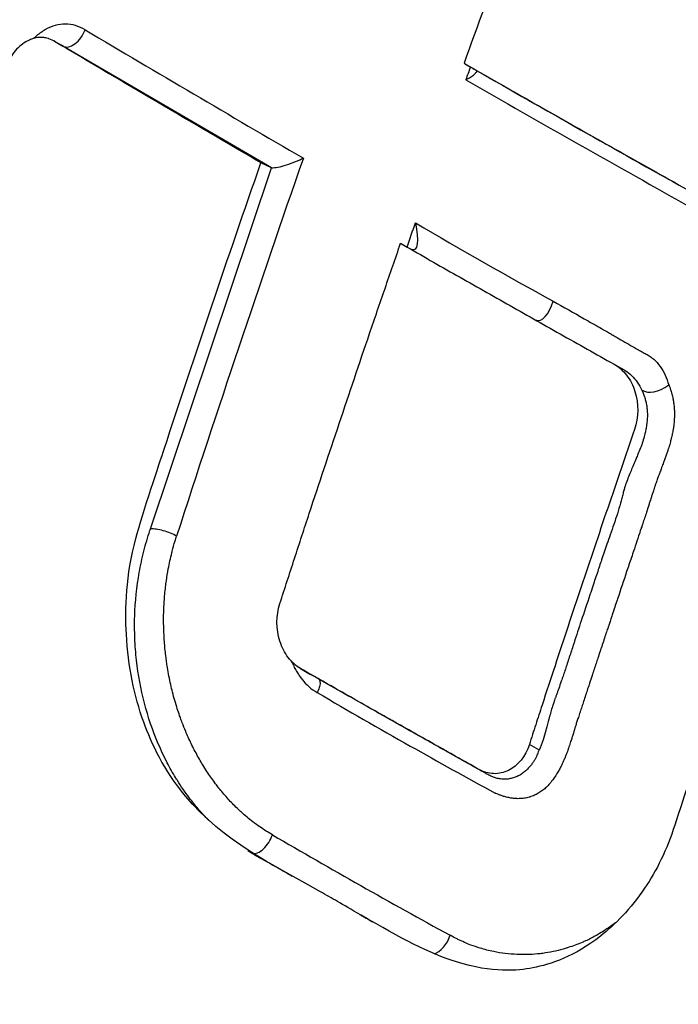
# Model space of a CAD drawing. Header units: millimetres. Extents: x 0 to 4378, y 0 to 2397.
# Tile 614 of 656: x 2589 to 2596, y 1446 to 1457. Entities that reach past the tile are written whole.
import ezdxf

# ---------------------------------------------------------------- set-up
doc = ezdxf.new("R2010")
doc.units = ezdxf.units.MM
doc.header["$LTSCALE"] = 0.2
doc.layers.add('01_Object Line', color=4, linetype='Continuous')

# ---------------------------------------------------------------- blocks, each defined once
blk = doc.blocks.new('Blk$A18R2-0W24D')
for p, q in [((-148.429, 597.149), (-148.352, 597.105)), ((-146.185, 595.841), (-148.352, 597.105)), ((-146.185, 595.841), (-146.293, 595.892)), ((-147.44, 592.089), (-146.185, 595.841)), ((-142.622, 593.798), (-142.522, 593.74)), ((-145.883, 590.637), (-145.779, 590.577)), ((-143.407, 589.791), (-143.506, 589.848)), ((-145.968, 588.478), (-145.968, 588.478))]:
    blk.add_line(p, q)
for centre, major_axis, ratio, start_param, end_param in [((-67.9, 595.032), (-60.84, -105.389), 0.57726, 4.995954, 5.01701), ((-148.251, 597.278), (-0.102, -0.172), 0.604138, 0.007782, 1.898531), ((-72.242, 594.596), (-109.451, 38.644), 0.250696, 0.896827, 0.924974), ((-68.033, 595.117), (-60.649, -105.062), 0.577234, 5.018037, 5.019249), ((-72.25, 596.32), (108.691, -38.342), 0.251086, 4.082503, 4.108675), ((-72.328, 596.05), (108.564, -38.365), 0.250389, 4.08098, 4.109393), ((-69.145, 595.778), (60.687, 105.105), 0.57739, 1.891113, 1.92658), ((-103.059, 644.76), (-56.25, -35.393), 0.789913, 0.385061, 0.415084), ((-141.975, 594.258), (0.352, 0.733), 0.434686, 3.108264, 3.801405), ((-64.392, 592.624), (-60.394, -104.605), 0.57735, 5.037739, 5.066917), ((-147.299, 592.007), (0.19, -0.061), 0.284395, 0.917861, 2.495332), ((-139.016, 605.127), (6.654, 14.76), 0.170046, 3.051271, 3.125392), ((-87.896, 646.757), (-81.936, -27.97), 0.742877, 0.569305, 0.584839), ((-87.896, 646.757), (-81.936, -27.97), 0.742877, 0.584839, 0.598869), ((-146.303, 588.899), (-0.099, -0.174), 0.567046, 0.153528, 1.943532), ((-82.892, 645.643), (-90.176, -23.199), 0.717506, 0.626619, 0.654082), ((-144.453, 587.853), (0.098, 0.174), 0.550044, 3.631269, 5.080474)]:
    blk.add_ellipse(centre, major_axis=major_axis, ratio=ratio, start_param=start_param, end_param=end_param)
for points, knots in [([(-137.256, 617.135), (-137.287, 617.152), (-137.314, 617.167), (-137.371, 617.2), (-137.4, 617.216), (-137.487, 617.264), (-137.545, 617.296), (-137.719, 617.392), (-137.835, 617.454), (-138.185, 617.639), (-138.418, 617.758), (-139.116, 618.099), (-139.583, 618.31), (-140.364, 618.636), (-140.678, 618.76), (-142.243, 619.341), (-143.505, 619.701), (-145.125, 620.042), (-145.485, 620.11), (-146.814, 620.329), (-147.778, 620.428), (-150.015, 620.519), (-151.284, 620.465), (-152.694, 620.286), (-152.854, 620.264), (-154.712, 619.988), (-156.375, 619.531), (-159.781, 618.147), (-161.508, 617.169), (-164.736, 614.759), (-166.245, 613.323), (-168.264, 610.88), (-168.884, 610.042), (-171.839, 605.583), (-173.624, 601.288), (-175.397, 593.307), (-175.77, 589.841), (-175.8, 582.766), (-175.457, 579.165), (-174.755, 575.625)], [-8.649689, -8.649689, -8.649689, -8.649689, -8.637409, -8.637409, -8.624985, -8.624985, -8.600078, -8.600078, -8.550156, -8.550156, -8.450665, -8.450665, -8.252393, -8.252393, -8.119323, -8.119323, -7.592166, -7.592166, -7.442693, -7.442693, -7.047186, -7.047186, -6.520095, -6.520095, -6.453502, -6.453502, -5.733954, -5.733954, -4.923941, -4.923941, -4.117004, -4.117004, -3.731257, -3.731257, -2.166854, -2.166854, -1.083067, -1.083067, -0.000001, -0.000001, -0.000001, -0.000001]), ([(-137.775, 614.284), (-137.798, 614.297), (-137.816, 614.308), (-137.856, 614.331), (-137.876, 614.342), (-137.937, 614.376), (-137.978, 614.399), (-138.1, 614.467), (-138.182, 614.512), (-138.431, 614.647), (-138.598, 614.735), (-139.128, 615.005), (-139.49, 615.178), (-141.692, 616.16), (-143.604, 616.737), (-147.248, 617.395), (-149.014, 617.51), (-153.836, 617.263), (-156.833, 616.463), (-162.61, 613.45), (-165.564, 611.038), (-170.474, 604.29), (-172.308, 600.316), (-174.227, 592.918), (-174.686, 589.759), (-174.967, 583.238), (-174.78, 579.91), (-174.271, 576.578)], [-8.642266, -8.642266, -8.642266, -8.642266, -8.632346, -8.632346, -8.622197, -8.622197, -8.601866, -8.601866, -8.560989, -8.560989, -8.477588, -8.477588, -8.298471, -8.298471, -7.409545, -7.409545, -6.575204, -6.575204, -5.096739, -5.096739, -3.506638, -3.506638, -2.014963, -2.014963, -1.012761, -1.012761, -0.000001, -0.000001, -0.000001, -0.000001]), ([(-148.12, 597.274), (-148.152, 597.293), (-148.185, 597.308), (-148.254, 597.328), (-148.289, 597.333), (-148.359, 597.333), (-148.395, 597.328), (-148.464, 597.31), (-148.498, 597.295), (-148.546, 597.268), (-148.562, 597.257), (-148.593, 597.235), (-148.609, 597.224), (-148.634, 597.203), (-148.644, 597.194), (-148.654, 597.185)], [0, 0, 0, 0, 0.125, 0.125, 0.25, 0.25, 0.375, 0.375, 0.5, 0.5, 0.5625, 0.5625, 0.625, 0.625, 0.66735, 0.66735, 0.66735, 0.66735]), ([(-148.429, 597.149), (-148.45, 597.163), (-148.472, 597.173), (-148.495, 597.181), (-148.498, 597.182), (-148.502, 597.183), (-148.505, 597.185), (-148.52, 597.189), (-148.535, 597.192), (-148.55, 597.194), (-148.561, 597.195), (-148.573, 597.196), (-148.585, 597.195), (-148.605, 597.195), (-148.625, 597.192), (-148.643, 597.188), (-148.659, 597.184), (-148.674, 597.178), (-148.688, 597.172), (-148.701, 597.167), (-148.713, 597.161), (-148.724, 597.155), (-148.728, 597.153), (-148.732, 597.151), (-148.735, 597.149), (-148.782, 597.121), (-148.823, 597.086), (-148.859, 597.04), (-148.892, 596.996), (-148.918, 596.945), (-148.936, 596.888)], [-0.06988791, -0.06988791, -0.06988791, -0.06988791, -0.06329468, -0.06329468, -0.06329468, -0.06229698, -0.06229698, -0.06229698, -0.05812881, -0.05812881, -0.05812881, -0.05480713, -0.05480713, -0.05480713, -0.04932066, -0.04932066, -0.04932066, -0.04439587, -0.04439587, -0.04439587, -0.03995243, -0.03995243, -0.03995243, -0.03840395, -0.03840395, -0.03840395, -0.01857631, -0.01857631, -0.01857631, 0, 0, 0, 0]), ([(-146.293, 595.892), (-146.653, 596.102), (-147.011, 596.312), (-147.723, 596.731), (-148.077, 596.94), (-148.429, 597.149)], [0, 0, 0, 0, 0.1540444, 0.1540444, 0.3080886, 0.3080886, 0.3080886, 0.3080886]), ([(-144.184, 596.927), (-144.149, 596.907), (-144.115, 596.887), (-144.069, 596.86), (-144.06, 596.855), (-144.054, 596.852)], [-1, -1, -1, -1, -0.2405559, -0.2405559, 0, 0, 0, 0]), ([(-144.165, 596.754), (-144.162, 596.756), (-144.158, 596.758), (-144.136, 596.769), (-144.12, 596.779), (-144.092, 596.799), (-144.08, 596.809), (-144.063, 596.826), (-144.056, 596.833), (-144.051, 596.841), (-144.05, 596.844), (-144.05, 596.848), (-144.051, 596.85), (-144.054, 596.852)], [-0.00147192, -0.00147192, -0.00147192, -0.00147192, 0, 0, 0.00780364, 0.00780364, 0.01558402, 0.01558402, 0.02288485, 0.02288485, 0.0265947, 0.0265947, 0.0301594, 0.0301594, 0.0301594, 0.0301594]), ([(-141.995, 589.011), (-142.077, 588.753), (-142.185, 588.538), (-142.454, 588.139), (-142.619, 587.974), (-143.034, 587.646), (-143.282, 587.564), (-143.627, 587.497), (-143.886, 587.472), (-144.556, 587.68), (-144.828, 587.829), (-145.468, 588.198), (-145.546, 588.245), (-146.174, 588.601), (-146.68, 588.836), (-147.305, 589.584), (-147.428, 589.853), (-147.61, 590.355), (-147.673, 590.656), (-147.706, 591.26), (-147.695, 591.604), (-147.526, 592.244), (-147.34, 592.79), (-146.975, 593.909), (-146.64, 594.901), (-146.293, 595.892)], [-1.054406, -1.054406, -1.054406, -1.054406, -1.0096, -1.0096, -0.956824, -0.956824, -0.861721, -0.861721, -0.782798, -0.782798, -0.720908, -0.720908, -0.689626, -0.689626, -0.574694, -0.574694, -0.508816, -0.508816, -0.42966, -0.42966, -0.367419, -0.367419, -0.326249, -0.326249, -0.000001, -0.000001, -0.000001, -0.000001]), ([(-146.185, 595.841), (-146.166, 595.841), (-146.144, 595.842), (-146.087, 595.853), (-146.06, 595.862), (-145.965, 595.892), (-145.9, 595.918), (-145.853, 595.942)], [0, 0, 0, 0, 0.224327, 0.224327, 0.48026, 0.48026, 1, 1, 1, 1]), ([(-143.506, 589.848), (-143.546, 589.724), (-143.624, 589.628), (-143.771, 589.555), (-143.824, 589.543), (-143.93, 589.547), (-143.982, 589.562), (-144.109, 589.633), (-144.187, 589.677), (-144.342, 589.764), (-144.419, 589.808), (-144.652, 589.939), (-144.806, 590.026), (-145.115, 590.2), (-145.268, 590.287), (-145.575, 590.462), (-145.729, 590.549), (-145.93, 590.664), (-145.973, 590.703), (-146.047, 590.801), (-146.076, 590.858), (-146.137, 591.049), (-146.137, 591.189), (-146.071, 591.391), (-146.046, 591.469), (-145.996, 591.625), (-145.97, 591.703), (-145.894, 591.937), (-145.843, 592.093), (-145.689, 592.56), (-145.585, 592.872), (-145.376, 593.496), (-145.271, 593.808), (-145.112, 594.276), (-145.058, 594.432), (-144.951, 594.744), (-144.897, 594.9), (-144.843, 595.056)], [0, 0, 0, 0, 0.049586, 0.049586, 0.074046, 0.074046, 0.09857, 0.09857, 0.137167, 0.137167, 0.175764, 0.175764, 0.252958, 0.252958, 0.330152, 0.330152, 0.407345, 0.407345, 0.43188, 0.43188, 0.45635, 0.45635, 0.505944, 0.505944, 0.536823, 0.536823, 0.567702, 0.567702, 0.629461, 0.629461, 0.752975, 0.752975, 0.876487, 0.876487, 0.938244, 0.938244, 1, 1, 1, 1]), ([(-144.843, 595.056), (-144.661, 594.951), (-144.477, 594.846), (-144.11, 594.637), (-143.926, 594.533), (-143.556, 594.323), (-143.371, 594.219), (-143.092, 594.062), (-142.999, 594.009), (-142.813, 593.905), (-142.72, 593.852), (-142.577, 593.773), (-142.533, 593.734), (-142.458, 593.636), (-142.429, 593.578), (-142.369, 593.388), (-142.37, 593.248), (-142.507, 592.85), (-142.6, 592.577), (-142.785, 592.031), (-142.877, 591.758), (-143.059, 591.213), (-143.15, 590.94), (-143.284, 590.53), (-143.329, 590.394), (-143.396, 590.189), (-143.418, 590.121), (-143.462, 589.985), (-143.484, 589.917), (-143.506, 589.848)], [0, 0, 0, 0, 0.102758, 0.102758, 0.205514, 0.205514, 0.30827, 0.30827, 0.359648, 0.359648, 0.411026, 0.411026, 0.438236, 0.438236, 0.465377, 0.465377, 0.5204, 0.5204, 0.640302, 0.640302, 0.760202, 0.760202, 0.880101, 0.880101, 0.94005, 0.94005, 0.970025, 0.970025, 1, 1, 1, 1]), ([(-143.257, 594.455), (-143.151, 594.394), (-143.044, 594.333), (-142.883, 594.242), (-142.829, 594.211), (-142.748, 594.166), (-142.722, 594.15), (-142.681, 594.127), (-142.668, 594.12), (-142.641, 594.104), (-142.628, 594.096), (-142.588, 594.072), (-142.561, 594.057), (-142.508, 594.026), (-142.481, 594.01), (-142.427, 593.98), (-142.4, 593.964), (-142.359, 593.942), (-142.346, 593.934), (-142.319, 593.919), (-142.305, 593.912), (-142.278, 593.897), (-142.265, 593.889), (-142.239, 593.871), (-142.226, 593.861), (-142.19, 593.829), (-142.168, 593.804), (-142.128, 593.749), (-142.11, 593.719), (-142.081, 593.654), (-142.068, 593.62), (-142.058, 593.585)], [-1, -1, -1, -1, -0.75, -0.75, -0.625, -0.625, -0.5625, -0.5625, -0.53125, -0.53125, -0.5, -0.5, -0.4375, -0.4375, -0.375, -0.375, -0.3125, -0.3125, -0.28125, -0.28125, -0.25, -0.25, -0.21875, -0.21875, -0.1875, -0.1875, -0.125, -0.125, -0.0625, -0.0625, 0, 0, 0, 0]), ([(-142.522, 593.74), (-142.519, 593.738), (-142.515, 593.736), (-142.487, 593.719), (-142.464, 593.701), (-142.422, 593.66), (-142.402, 593.637), (-142.367, 593.587), (-142.351, 593.56), (-142.338, 593.531)], [0.8032461, 0.8032461, 0.8032461, 0.8032461, 0.8125, 0.8125, 0.875, 0.875, 0.9375, 0.9375, 1, 1, 1, 1]), ([(-142.338, 593.531), (-142.337, 593.529), (-142.336, 593.527), (-142.334, 593.523), (-142.332, 593.519), (-142.33, 593.515), (-142.328, 593.509), (-142.326, 593.503), (-142.323, 593.497), (-142.32, 593.49), (-142.317, 593.482), (-142.314, 593.473), (-142.31, 593.462), (-142.306, 593.45), (-142.302, 593.437), (-142.299, 593.422), (-142.295, 593.409), (-142.292, 593.395), (-142.289, 593.379), (-142.287, 593.364), (-142.284, 593.348), (-142.283, 593.331), (-142.282, 593.318), (-142.281, 593.304), (-142.28, 593.289), (-142.28, 593.286), (-142.28, 593.283), (-142.28, 593.279), (-142.28, 593.262), (-142.28, 593.243), (-142.282, 593.224), (-142.283, 593.206), (-142.285, 593.187), (-142.288, 593.167), (-142.289, 593.163), (-142.289, 593.159), (-142.29, 593.155), (-142.292, 593.14), (-142.295, 593.124), (-142.299, 593.108), (-142.302, 593.094), (-142.305, 593.079), (-142.309, 593.064), (-142.314, 593.042), (-142.321, 593.02), (-142.328, 592.997), (-142.335, 592.975), (-142.343, 592.952), (-142.352, 592.929), (-142.36, 592.908), (-142.369, 592.886), (-142.378, 592.864), (-142.384, 592.849), (-142.39, 592.835), (-142.397, 592.82), (-142.406, 592.798), (-142.415, 592.775), (-142.425, 592.753), (-142.433, 592.733), (-142.442, 592.714), (-142.45, 592.693), (-142.459, 592.673), (-142.467, 592.652), (-142.475, 592.631), (-142.484, 592.61), (-142.492, 592.588), (-142.5, 592.565), (-142.508, 592.543), (-142.515, 592.52), (-142.522, 592.496), (-142.526, 592.483), (-142.529, 592.469), (-142.533, 592.455), (-142.537, 592.439), (-142.541, 592.423), (-142.545, 592.407), (-142.554, 592.373), (-142.564, 592.337), (-142.575, 592.301), (-142.581, 592.283), (-142.586, 592.265), (-142.592, 592.246), (-142.604, 592.21), (-142.616, 592.173), (-142.629, 592.135), (-142.641, 592.1), (-142.653, 592.064), (-142.666, 592.028), (-142.677, 591.995), (-142.689, 591.962), (-142.701, 591.928), (-142.719, 591.875), (-142.737, 591.821), (-142.756, 591.766), (-142.763, 591.745), (-142.77, 591.723), (-142.778, 591.702)], [-1, -1, -1, -1, -0.9777683, -0.9777683, -0.9777683, -0.9558501, -0.9558501, -0.9558501, -0.9365812, -0.9365812, -0.9365812, -0.9139433, -0.9139433, -0.9139433, -0.8893206, -0.8893206, -0.8893206, -0.8681111, -0.8681111, -0.8681111, -0.8476032, -0.8476032, -0.8476032, -0.8315565, -0.8315565, -0.8315565, -0.8278522, -0.8278522, -0.8278522, -0.8091923, -0.8091923, -0.8091923, -0.791094, -0.791094, -0.791094, -0.7876502, -0.7876502, -0.7876502, -0.7737842, -0.7737842, -0.7737842, -0.7613869, -0.7613869, -0.7613869, -0.7434909, -0.7434909, -0.7434909, -0.7264107, -0.7264107, -0.7264107, -0.7103714, -0.7103714, -0.7103714, -0.6998546, -0.6998546, -0.6998546, -0.6843901, -0.6843901, -0.6843901, -0.6713494, -0.6713494, -0.6713494, -0.6584605, -0.6584605, -0.6584605, -0.6456131, -0.6456131, -0.6456131, -0.6327675, -0.6327675, -0.6327675, -0.6253784, -0.6253784, -0.6253784, -0.6167586, -0.6167586, -0.6167586, -0.5985181, -0.5985181, -0.5985181, -0.5892807, -0.5892807, -0.5892807, -0.5710873, -0.5710873, -0.5710873, -0.554098, -0.554098, -0.554098, -0.5388535, -0.5388535, -0.5388535, -0.5150407, -0.5150407, -0.5150407, -0.5059117, -0.5059117, -0.5059117, -0.5059117]), ([(-142.058, 593.585), (-142.055, 593.579), (-142.052, 593.57), (-142.048, 593.561), (-142.044, 593.551), (-142.04, 593.539), (-142.036, 593.526), (-142.032, 593.512), (-142.027, 593.496), (-142.023, 593.479), (-142.02, 593.47), (-142.018, 593.462), (-142.017, 593.453), (-142.016, 593.449), (-142.015, 593.446), (-142.014, 593.443), (-142.012, 593.431), (-142.01, 593.42), (-142.009, 593.409), (-142.008, 593.402), (-142.007, 593.396), (-142.006, 593.389), (-142.004, 593.372), (-142.002, 593.356), (-142.001, 593.341), (-142, 593.325), (-142, 593.31), (-142, 593.296), (-142, 593.292), (-141.999, 593.289), (-141.999, 593.286), (-141.999, 593.264), (-142, 593.238), (-142.002, 593.21), (-142.004, 593.19), (-142.006, 593.168), (-142.009, 593.145), (-142.01, 593.139), (-142.011, 593.133), (-142.012, 593.127), (-142.013, 593.12), (-142.014, 593.116), (-142.015, 593.11), (-142.016, 593.103), (-142.018, 593.094), (-142.02, 593.082), (-142.021, 593.078), (-142.022, 593.073), (-142.023, 593.069), (-142.025, 593.058), (-142.028, 593.048), (-142.03, 593.039), (-142.031, 593.034), (-142.032, 593.029), (-142.033, 593.024), (-142.034, 593.021), (-142.035, 593.018), (-142.036, 593.015), (-142.039, 593.001), (-142.043, 592.985), (-142.048, 592.967), (-142.05, 592.959), (-142.052, 592.953), (-142.054, 592.948), (-142.055, 592.942), (-142.056, 592.938), (-142.057, 592.936), (-142.058, 592.932), (-142.063, 592.918), (-142.066, 592.909), (-142.067, 592.907), (-142.067, 592.904), (-142.068, 592.902), (-142.072, 592.89), (-142.076, 592.878), (-142.081, 592.864), (-142.083, 592.858), (-142.086, 592.851), (-142.089, 592.843), (-142.091, 592.838), (-142.092, 592.832), (-142.094, 592.827), (-142.1, 592.812), (-142.105, 592.799), (-142.109, 592.788), (-142.111, 592.78), (-142.114, 592.774), (-142.117, 592.766), (-142.123, 592.749), (-142.13, 592.73), (-142.137, 592.71), (-142.143, 592.695), (-142.148, 592.68), (-142.154, 592.665), (-142.157, 592.658), (-142.159, 592.651), (-142.161, 592.647), (-142.165, 592.635), (-142.169, 592.625), (-142.174, 592.613), (-142.176, 592.605), (-142.179, 592.597), (-142.183, 592.588), (-142.184, 592.584), (-142.185, 592.581), (-142.187, 592.577), (-142.191, 592.565), (-142.195, 592.554), (-142.198, 592.544), (-142.2, 592.539), (-142.201, 592.535), (-142.203, 592.531), (-142.206, 592.521), (-142.208, 592.515), (-142.209, 592.511), (-142.21, 592.508), (-142.217, 592.488), (-142.221, 592.474), (-142.224, 592.467), (-142.226, 592.461), (-142.228, 592.455), (-142.232, 592.441), (-142.236, 592.43), (-142.238, 592.421), (-142.24, 592.416), (-142.242, 592.409), (-142.245, 592.401), (-142.248, 592.392), (-142.25, 592.383), (-142.253, 592.376), (-142.256, 592.367), (-142.258, 592.36), (-142.26, 592.353), (-142.261, 592.349), (-142.263, 592.344), (-142.266, 592.334), (-142.274, 592.309), (-142.281, 592.285), (-142.288, 592.263), (-142.296, 592.24), (-142.303, 592.219), (-142.309, 592.2), (-142.316, 592.179), (-142.322, 592.161), (-142.327, 592.147), (-142.332, 592.13), (-142.336, 592.118), (-142.339, 592.109), (-142.342, 592.102), (-142.344, 592.097), (-142.346, 592.09), (-142.348, 592.084), (-142.351, 592.075), (-142.358, 592.054), (-142.359, 592.05), (-142.36, 592.046), (-142.362, 592.042)], [-0.9999938, -0.9999938, -0.9999938, -0.9999938, -0.9920747, -0.9920747, -0.9920747, -0.9837793, -0.9837793, -0.9837793, -0.9747079, -0.9747079, -0.9747079, -0.9704227, -0.9704227, -0.9704227, -0.96875, -0.96875, -0.96875, -0.963008, -0.963008, -0.963008, -0.959454, -0.959454, -0.959454, -0.9498897, -0.9498897, -0.9498897, -0.9399047, -0.9399047, -0.9399047, -0.9375, -0.9375, -0.9375, -0.921875, -0.921875, -0.921875, -0.9106127, -0.9106127, -0.9106127, -0.9077258, -0.9077258, -0.9077258, -0.9039858, -0.9039858, -0.9039858, -0.8998891, -0.8998891, -0.8998891, -0.8984375, -0.8984375, -0.8984375, -0.8944382, -0.8944382, -0.8944382, -0.892239, -0.892239, -0.892239, -0.890625, -0.890625, -0.890625, -0.8828125, -0.8828125, -0.8828125, -0.8793477, -0.8793477, -0.8793477, -0.875, -0.875, -0.875, -0.8665017, -0.8665017, -0.8665017, -0.8643626, -0.8643626, -0.8643626, -0.8541667, -0.8541667, -0.8541667, -0.8498835, -0.8498835, -0.8498835, -0.8470037, -0.8470037, -0.8470037, -0.8389123, -0.8389123, -0.8389123, -0.8339171, -0.8339171, -0.8339171, -0.8238038, -0.8238038, -0.8238038, -0.8159057, -0.8159057, -0.8159057, -0.8125, -0.8125, -0.8125, -0.803915, -0.803915, -0.803915, -0.7986679, -0.7986679, -0.7986679, -0.796875, -0.796875, -0.796875, -0.7916024, -0.7916024, -0.7916024, -0.7889036, -0.7889036, -0.7889036, -0.7826668, -0.7826668, -0.7826668, -0.7768367, -0.7768367, -0.7768367, -0.7738693, -0.7738693, -0.7738693, -0.7670001, -0.7670001, -0.7670001, -0.7626772, -0.7626772, -0.7626772, -0.7578125, -0.7578125, -0.7578125, -0.7518798, -0.7518798, -0.7518798, -0.7476756, -0.7476756, -0.7476756, -0.7358512, -0.7358512, -0.7358512, -0.7231729, -0.7231729, -0.7231729, -0.7087292, -0.7087292, -0.7087292, -0.6928952, -0.6928952, -0.6928952, -0.6791943, -0.6791943, -0.6791943, -0.6677223, -0.6677223, -0.6677223, -0.6654434, -0.6654434, -0.6654434, -0.6654434]), ([(-147.267, 589.658), (-147.3, 589.722), (-147.331, 589.788), (-147.417, 589.99), (-147.466, 590.132), (-147.541, 590.423), (-147.569, 590.572), (-147.594, 590.8), (-147.6, 590.876), (-147.606, 591.029), (-147.607, 591.106), (-147.599, 591.335), (-147.584, 591.487), (-147.544, 591.71), (-147.528, 591.784), (-147.491, 591.929), (-147.47, 592.001), (-147.445, 592.077), (-147.442, 592.083), (-147.44, 592.089)], [0.3648843, 0.3648843, 0.3648843, 0.3648843, 0.4221703, 0.4221703, 0.5367422, 0.5367422, 0.6513142, 0.6513142, 0.7086002, 0.7086002, 0.7658861, 0.7658861, 0.8804581, 0.8804581, 0.937744, 0.937744, 0.99503, 0.99503, 0.9999998, 0.9999998, 0.9999998, 0.9999998]), ([(-146.175, 588.91), (-146.219, 588.935), (-146.262, 588.962), (-146.305, 588.992), (-146.329, 589.008), (-146.353, 589.026), (-146.377, 589.044), (-146.418, 589.076), (-146.458, 589.109), (-146.497, 589.145), (-146.503, 589.15), (-146.509, 589.155), (-146.515, 589.161), (-146.532, 589.177), (-146.549, 589.194), (-146.566, 589.211), (-146.597, 589.241), (-146.627, 589.273), (-146.655, 589.306), (-146.67, 589.323), (-146.685, 589.34), (-146.7, 589.358), (-146.713, 589.374), (-146.727, 589.391), (-146.74, 589.408), (-146.751, 589.422), (-146.762, 589.436), (-146.773, 589.451), (-146.801, 589.489), (-146.828, 589.528), (-146.854, 589.567), (-146.868, 589.589), (-146.883, 589.612), (-146.897, 589.635), (-146.922, 589.675), (-146.945, 589.717), (-146.968, 589.76), (-146.98, 589.781), (-146.991, 589.803), (-147.002, 589.824), (-147.023, 589.868), (-147.044, 589.911), (-147.063, 589.956), (-147.067, 589.965), (-147.071, 589.974), (-147.075, 589.984), (-147.087, 590.013), (-147.1, 590.044), (-147.111, 590.074), (-147.115, 590.083), (-147.118, 590.092), (-147.121, 590.101), (-147.127, 590.116), (-147.132, 590.132), (-147.138, 590.147), (-147.146, 590.171), (-147.154, 590.195), (-147.162, 590.219), (-147.18, 590.276), (-147.197, 590.333), (-147.211, 590.391), (-147.218, 590.418), (-147.224, 590.444), (-147.23, 590.471), (-147.244, 590.529), (-147.255, 590.588), (-147.264, 590.647), (-147.265, 590.651), (-147.266, 590.654), (-147.266, 590.658), (-147.272, 590.696), (-147.278, 590.734), (-147.282, 590.772), (-147.288, 590.82), (-147.293, 590.868), (-147.296, 590.917), (-147.296, 590.92), (-147.297, 590.924), (-147.297, 590.928), (-147.299, 590.956), (-147.3, 590.985), (-147.301, 591.013), (-147.303, 591.044), (-147.304, 591.074), (-147.304, 591.105), (-147.305, 591.181), (-147.303, 591.257), (-147.298, 591.333), (-147.295, 591.384), (-147.29, 591.435), (-147.284, 591.485), (-147.282, 591.507), (-147.279, 591.528), (-147.276, 591.549), (-147.27, 591.591), (-147.263, 591.632), (-147.256, 591.673), (-147.245, 591.729), (-147.233, 591.785), (-147.219, 591.84), (-147.218, 591.846), (-147.216, 591.851), (-147.215, 591.857), (-147.206, 591.893), (-147.196, 591.928), (-147.185, 591.963), (-147.18, 591.98), (-147.175, 591.996), (-147.169, 592.013)], [-1, -1, -1, -1, -0.951127, -0.951127, -0.951127, -0.923132, -0.923132, -0.923132, -0.874185, -0.874185, -0.874185, -0.866852, -0.866852, -0.866852, -0.844796, -0.844796, -0.844796, -0.805472, -0.805472, -0.805472, -0.784988, -0.784988, -0.784988, -0.766091, -0.766091, -0.766091, -0.75, -0.75, -0.75, -0.708355, -0.708355, -0.708355, -0.684818, -0.684818, -0.684818, -0.642539, -0.642539, -0.642539, -0.621242, -0.621242, -0.621242, -0.579299, -0.579299, -0.579299, -0.57083, -0.57083, -0.57083, -0.543065, -0.543065, -0.543065, -0.53515, -0.53515, -0.53515, -0.521386, -0.521386, -0.521386, -0.500243, -0.500243, -0.500243, -0.450873, -0.450873, -0.450873, -0.428071, -0.428071, -0.428071, -0.378368, -0.378368, -0.378368, -0.375, -0.375, -0.375, -0.343231, -0.343231, -0.343231, -0.303085, -0.303085, -0.303085, -0.299921, -0.299921, -0.299921, -0.276652, -0.276652, -0.276652, -0.251805, -0.251805, -0.251805, -0.190455, -0.190455, -0.190455, -0.149005, -0.149005, -0.149005, -0.131501, -0.131501, -0.131501, -0.097174, -0.097174, -0.097174, -0.049808, -0.049808, -0.049808, -0.045044, -0.045044, -0.045044, -0.014465, -0.014465, -0.014465, 0, 0, 0, 0]), ([(-142.362, 592.042), (-142.385, 591.971), (-142.409, 591.9), (-142.433, 591.829), (-142.45, 591.778), (-142.468, 591.727), (-142.483, 591.68), (-142.516, 591.585), (-142.547, 591.491), (-142.578, 591.397), (-142.585, 591.374), (-142.593, 591.352), (-142.601, 591.329), (-142.609, 591.304), (-142.617, 591.28), (-142.625, 591.256), (-142.634, 591.228), (-142.643, 591.2), (-142.65, 591.18), (-142.662, 591.143), (-142.674, 591.108), (-142.688, 591.066), (-142.693, 591.05), (-142.699, 591.033), (-142.705, 591.015), (-142.718, 590.975), (-142.733, 590.932), (-142.749, 590.883), (-142.763, 590.841), (-142.778, 590.794), (-142.795, 590.744), (-142.801, 590.726), (-142.807, 590.708), (-142.813, 590.69), (-142.826, 590.65), (-142.84, 590.609), (-142.854, 590.565), (-142.863, 590.538), (-142.872, 590.51), (-142.88, 590.487), (-142.881, 590.482), (-142.883, 590.477), (-142.884, 590.473), (-142.9, 590.427), (-142.912, 590.39), (-142.923, 590.356), (-142.924, 590.351), (-142.926, 590.347), (-142.927, 590.342), (-142.941, 590.3), (-142.954, 590.261), (-142.966, 590.225), (-142.968, 590.217), (-142.971, 590.208), (-142.974, 590.198), (-142.977, 590.189), (-142.981, 590.179), (-142.984, 590.169), (-142.99, 590.15), (-142.996, 590.133), (-143.001, 590.118), (-143.006, 590.103), (-143.011, 590.089), (-143.015, 590.076), (-143.019, 590.062), (-143.023, 590.049), (-143.027, 590.038), (-143.031, 590.026), (-143.034, 590.015), (-143.037, 590.006), (-143.038, 590.003), (-143.039, 590), (-143.04, 589.995), (-143.042, 589.988), (-143.046, 589.978), (-143.049, 589.967), (-143.053, 589.954), (-143.058, 589.939), (-143.063, 589.922), (-143.067, 589.909), (-143.072, 589.895), (-143.077, 589.879), (-143.08, 589.87), (-143.083, 589.861), (-143.085, 589.853), (-143.092, 589.833), (-143.098, 589.815), (-143.104, 589.798), (-143.106, 589.791), (-143.109, 589.784), (-143.111, 589.777), (-143.118, 589.758), (-143.124, 589.741), (-143.13, 589.726), (-143.132, 589.721), (-143.134, 589.717), (-143.135, 589.713), (-143.137, 589.707), (-143.14, 589.701), (-143.143, 589.694), (-143.147, 589.684), (-143.152, 589.674), (-143.157, 589.662), (-143.162, 589.652), (-143.167, 589.641), (-143.172, 589.629), (-143.178, 589.619), (-143.184, 589.607), (-143.19, 589.595), (-143.193, 589.589), (-143.196, 589.584), (-143.2, 589.578), (-143.208, 589.563), (-143.217, 589.549), (-143.225, 589.536), (-143.226, 589.533), (-143.228, 589.53), (-143.23, 589.527), (-143.242, 589.509), (-143.253, 589.494), (-143.263, 589.481), (-143.271, 589.47), (-143.278, 589.461), (-143.284, 589.453), (-143.29, 589.446), (-143.301, 589.433), (-143.311, 589.423), (-143.316, 589.417), (-143.322, 589.411), (-143.327, 589.406), (-143.34, 589.394), (-143.353, 589.383), (-143.366, 589.372), (-143.373, 589.367), (-143.379, 589.363), (-143.386, 589.358), (-143.399, 589.349), (-143.413, 589.34), (-143.428, 589.333), (-143.431, 589.331), (-143.434, 589.329), (-143.438, 589.327), (-143.455, 589.319), (-143.473, 589.311), (-143.49, 589.306), (-143.493, 589.305), (-143.496, 589.304), (-143.498, 589.303), (-143.502, 589.302), (-143.505, 589.301), (-143.509, 589.3), (-143.516, 589.298), (-143.524, 589.296), (-143.533, 589.294), (-143.541, 589.293), (-143.549, 589.291), (-143.558, 589.29), (-143.565, 589.289), (-143.573, 589.288), (-143.582, 589.287)], [-0.6654434, -0.6654434, -0.6654434, -0.6654434, -0.6271703, -0.6271703, -0.6271703, -0.6, -0.6, -0.6, -0.5447731, -0.5447731, -0.5447731, -0.5311706, -0.5311706, -0.5311706, -0.5167154, -0.5167154, -0.5167154, -0.5, -0.5, -0.5, -0.4704876, -0.4704876, -0.4704876, -0.4590249, -0.4590249, -0.4590249, -0.4341154, -0.4341154, -0.4341154, -0.4119714, -0.4119714, -0.4119714, -0.404157, -0.404157, -0.404157, -0.3874849, -0.3874849, -0.3874849, -0.377118, -0.377118, -0.377118, -0.375, -0.375, -0.375, -0.3520968, -0.3520968, -0.3520968, -0.3490387, -0.3490387, -0.3490387, -0.3196926, -0.3196926, -0.3196926, -0.3125, -0.3125, -0.3125, -0.3060407, -0.3060407, -0.3060407, -0.2940726, -0.2940726, -0.2940726, -0.2824951, -0.2824951, -0.2824951, -0.2700207, -0.2700207, -0.2700207, -0.2555726, -0.2555726, -0.2555726, -0.25, -0.25, -0.25, -0.2407662, -0.2407662, -0.2407662, -0.2308307, -0.2308307, -0.2308307, -0.2230224, -0.2230224, -0.2230224, -0.21875, -0.21875, -0.21875, -0.2082387, -0.2082387, -0.2082387, -0.203867, -0.203867, -0.203867, -0.1912841, -0.1912841, -0.1912841, -0.1875, -0.1875, -0.1875, -0.1808453, -0.1808453, -0.1808453, -0.1724384, -0.1724384, -0.1724384, -0.1655582, -0.1655582, -0.1655582, -0.1591302, -0.1591302, -0.1591302, -0.15625, -0.15625, -0.15625, -0.1488728, -0.1488728, -0.1488728, -0.1470829, -0.1470829, -0.1470829, -0.1360415, -0.1360415, -0.1360415, -0.1268128, -0.1268128, -0.1268128, -0.1179501, -0.1179501, -0.1179501, -0.1132064, -0.1132064, -0.1132064, -0.1029257, -0.1029257, -0.1029257, -0.0982143, -0.0982143, -0.0982143, -0.0881688, -0.0881688, -0.0881688, -0.0857427, -0.0857427, -0.0857427, -0.0734364, -0.0734364, -0.0734364, -0.0714286, -0.0714286, -0.0714286, -0.0677079, -0.0677079, -0.0677079, -0.0617599, -0.0617599, -0.0617599, -0.0572565, -0.0572565, -0.0572565, -0.0535714, -0.0535714, -0.0535714, -0.0535714]), ([(-142.778, 591.702), (-142.782, 591.688), (-142.787, 591.673), (-142.79, 591.665), (-142.807, 591.613), (-142.824, 591.563), (-142.84, 591.515), (-142.849, 591.485), (-142.859, 591.457), (-142.869, 591.428), (-142.871, 591.419), (-142.874, 591.41), (-142.877, 591.402), (-142.907, 591.312), (-142.937, 591.222), (-142.967, 591.133), (-142.992, 591.057), (-143.018, 590.981), (-143.042, 590.906), (-143.046, 590.894), (-143.05, 590.881), (-143.054, 590.869), (-143.068, 590.825), (-143.082, 590.782), (-143.096, 590.739), (-143.103, 590.717), (-143.11, 590.696), (-143.117, 590.674), (-143.124, 590.655), (-143.13, 590.635), (-143.137, 590.614), (-143.143, 590.596), (-143.149, 590.578), (-143.156, 590.557), (-143.162, 590.541), (-143.168, 590.524), (-143.174, 590.505), (-143.176, 590.499), (-143.179, 590.492), (-143.181, 590.485), (-143.19, 590.46), (-143.198, 590.436), (-143.206, 590.414), (-143.21, 590.403), (-143.214, 590.391), (-143.218, 590.381), (-143.222, 590.37), (-143.226, 590.359), (-143.23, 590.349), (-143.232, 590.344), (-143.233, 590.339), (-143.235, 590.334), (-143.237, 590.33), (-143.238, 590.326), (-143.24, 590.322), (-143.243, 590.313), (-143.246, 590.304), (-143.249, 590.297), (-143.251, 590.289), (-143.254, 590.281), (-143.256, 590.275), (-143.259, 590.267), (-143.261, 590.26), (-143.263, 590.254), (-143.264, 590.249), (-143.267, 590.242), (-143.269, 590.234), (-143.27, 590.231), (-143.271, 590.228), (-143.272, 590.224), (-143.274, 590.217), (-143.276, 590.21), (-143.279, 590.203), (-143.284, 590.183), (-143.29, 590.163), (-143.295, 590.143), (-143.298, 590.133), (-143.301, 590.122), (-143.304, 590.112), (-143.313, 590.077), (-143.322, 590.042), (-143.332, 590.007), (-143.333, 590.002), (-143.334, 589.998), (-143.335, 589.993), (-143.344, 589.961), (-143.354, 589.929), (-143.364, 589.897), (-143.376, 589.859), (-143.389, 589.822), (-143.403, 589.788)], [-0.5059117, -0.5059117, -0.5059117, -0.5059117, -0.5, -0.5, -0.5, -0.4611697, -0.4611697, -0.4611697, -0.4380857, -0.4380857, -0.4380857, -0.4310474, -0.4310474, -0.4310474, -0.35875, -0.35875, -0.35875, -0.2967001, -0.2967001, -0.2967001, -0.2864525, -0.2864525, -0.2864525, -0.25, -0.25, -0.25, -0.231301, -0.231301, -0.231301, -0.2146643, -0.2146643, -0.2146643, -0.201183, -0.201183, -0.201183, -0.1909924, -0.1909924, -0.1909924, -0.1875, -0.1875, -0.1875, -0.1747775, -0.1747775, -0.1747775, -0.1680315, -0.1680315, -0.1680315, -0.1606674, -0.1606674, -0.1606674, -0.1567416, -0.1567416, -0.1567416, -0.1534347, -0.1534347, -0.1534347, -0.1451934, -0.1451934, -0.1451934, -0.1360671, -0.1360671, -0.1360671, -0.125, -0.125, -0.125, -0.1173431, -0.1173431, -0.1173431, -0.1144559, -0.1144559, -0.1144559, -0.1086379, -0.1086379, -0.1086379, -0.0929672, -0.0929672, -0.0929672, -0.085114, -0.085114, -0.085114, -0.0577201, -0.0577201, -0.0577201, -0.0541706, -0.0541706, -0.0541706, -0.0292035, -0.0292035, -0.0292035, -0.000022, -0.000022, -0.000022, -0.000022]), ([(-145.869, 590.53), (-145.879, 590.543), (-145.888, 590.556), (-145.898, 590.57), (-145.907, 590.585), (-145.917, 590.6), (-145.925, 590.615), (-145.934, 590.63), (-145.942, 590.646), (-145.95, 590.661), (-145.952, 590.665), (-145.954, 590.67), (-145.956, 590.674), (-145.961, 590.685), (-145.966, 590.695), (-145.971, 590.706)], [0.03663506, 0.03663506, 0.03663506, 0.03663506, 0.04442962, 0.04442962, 0.04442962, 0.05248977, 0.05248977, 0.05248977, 0.06040346, 0.06040346, 0.06040346, 0.0625, 0.0625, 0.0625, 0.06796101, 0.06796101, 0.06796101, 0.06796101]), ([(-145.731, 590.55), (-145.744, 590.557), (-145.757, 590.565), (-145.77, 590.572), (-145.772, 590.573), (-145.775, 590.575), (-145.777, 590.576), (-145.778, 590.577), (-145.779, 590.577), (-145.779, 590.577)], [0, 0, 0, 0, 0.007864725, 0.007864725, 0.007864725, 0.009500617, 0.009500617, 0.009500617, 0.009869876, 0.009869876, 0.009869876, 0.009869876]), ([(-143.762, 589.487), (-143.767, 589.487), (-143.771, 589.487), (-143.776, 589.487), (-143.786, 589.488), (-143.796, 589.488), (-143.806, 589.49), (-143.82, 589.492), (-143.835, 589.495), (-143.85, 589.499), (-143.862, 589.502), (-143.874, 589.506), (-143.886, 589.511), (-143.9, 589.516), (-143.914, 589.523), (-143.927, 589.53), (-143.934, 589.534), (-143.94, 589.537), (-143.946, 589.541), (-143.955, 589.546), (-143.965, 589.551), (-143.975, 589.557), (-143.989, 589.565), (-144.004, 589.573), (-144.02, 589.582), (-144.028, 589.586), (-144.036, 589.591), (-144.043, 589.595), (-144.069, 589.609), (-144.095, 589.624), (-144.121, 589.639), (-144.135, 589.647), (-144.149, 589.654), (-144.163, 589.662), (-144.175, 589.669), (-144.188, 589.676), (-144.2, 589.683), (-144.226, 589.698), (-144.253, 589.713), (-144.28, 589.728), (-144.292, 589.735), (-144.304, 589.741), (-144.315, 589.748), (-144.341, 589.763), (-144.368, 589.778), (-144.395, 589.793), (-144.421, 589.807), (-144.447, 589.822), (-144.473, 589.837), (-144.51, 589.858), (-144.548, 589.879), (-144.587, 589.901), (-144.673, 589.949), (-144.763, 590), (-144.858, 590.054), (-144.868, 590.06), (-144.878, 590.065), (-144.889, 590.071), (-144.918, 590.088), (-144.948, 590.105), (-144.979, 590.122), (-145.027, 590.15), (-145.077, 590.178), (-145.128, 590.207), (-145.19, 590.242), (-145.254, 590.278), (-145.319, 590.315), (-145.412, 590.368), (-145.509, 590.423), (-145.609, 590.48), (-145.649, 590.503), (-145.69, 590.526), (-145.731, 590.55)], [0.4004159, 0.4004159, 0.4004159, 0.4004159, 0.4073355, 0.4073355, 0.4073355, 0.4212145, 0.4212145, 0.4212145, 0.4412613, 0.4412613, 0.4412613, 0.4570088, 0.4570088, 0.4570088, 0.4747589, 0.4747589, 0.4747589, 0.4829088, 0.4829088, 0.4829088, 0.4949513, 0.4949513, 0.4949513, 0.5132908, 0.5132908, 0.5132908, 0.5226685, 0.5226685, 0.5226685, 0.5528184, 0.5528184, 0.5528184, 0.5684803, 0.5684803, 0.5684803, 0.5822456, 0.5822456, 0.5822456, 0.6107325, 0.6107325, 0.6107325, 0.6227312, 0.6227312, 0.6227312, 0.6492608, 0.6492608, 0.6492608, 0.6744338, 0.6744338, 0.6744338, 0.7095476, 0.7095476, 0.7095476, 0.7873027, 0.7873027, 0.7873027, 0.7957224, 0.7957224, 0.7957224, 0.8197623, 0.8197623, 0.8197623, 0.8583457, 0.8583457, 0.8583457, 0.9052704, 0.9052704, 0.9052704, 0.9729108, 0.9729108, 0.9729108, 1, 1, 1, 1]), ([(-145.695, 590.529), (-145.688, 590.521), (-145.683, 590.512), (-145.678, 590.487), (-145.679, 590.471), (-145.688, 590.435), (-145.695, 590.416), (-145.706, 590.394), (-145.706, 590.393), (-145.707, 590.391), (-145.708, 590.39), (-145.708, 590.39), (-145.708, 590.389), (-145.709, 590.389), (-145.709, 590.389), (-145.709, 590.388), (-145.709, 590.388), (-145.709, 590.388), (-145.709, 590.388), (-145.709, 590.388), (-145.709, 590.388), (-145.709, 590.388), (-145.709, 590.388), (-145.709, 590.388), (-145.709, 590.388), (-145.709, 590.388), (-145.709, 590.388), (-145.709, 590.388), (-145.709, 590.388), (-145.709, 590.388), (-145.709, 590.388), (-145.709, 590.388)], [-0.01113996, -0.01113996, -0.01113996, -0.01113996, -0.00778572, -0.00778572, -0.00399747, -0.00399747, -0.0004657, -0.0004657, -0.00023852, -0.00023852, -0.000124, -0.000124, -0.0000665, -0.0000665, -0.00003769, -0.00003769, -0.00002325, -0.00002325, -0.00001605, -0.00001605, -0.00001234, -0.00001234, -0.00001078, -0.00001078, -0.00000959, -0.00000959, -0.00000671, -0.00000671, -0.00000385, -0.00000385, -0.00000034, -0.00000034, -0.00000034, -0.00000034]), ([(-143.403, 589.788), (-143.408, 589.787), (-143.409, 589.783), (-143.411, 589.779), (-143.412, 589.774), (-143.415, 589.767), (-143.418, 589.759), (-143.42, 589.753), (-143.423, 589.745), (-143.427, 589.736), (-143.431, 589.728), (-143.435, 589.72), (-143.439, 589.711), (-143.444, 589.702), (-143.449, 589.692), (-143.455, 589.682), (-143.461, 589.673), (-143.467, 589.663), (-143.474, 589.653), (-143.481, 589.643), (-143.488, 589.633), (-143.497, 589.622), (-143.505, 589.613), (-143.514, 589.603), (-143.524, 589.593), (-143.533, 589.584), (-143.543, 589.575), (-143.554, 589.566), (-143.565, 589.557), (-143.576, 589.549), (-143.588, 589.541), (-143.595, 589.536), (-143.603, 589.532), (-143.611, 589.527), (-143.615, 589.525), (-143.619, 589.523), (-143.623, 589.521), (-143.636, 589.515), (-143.65, 589.509), (-143.664, 589.504), (-143.678, 589.499), (-143.691, 589.496), (-143.705, 589.493), (-143.719, 589.49), (-143.733, 589.488), (-143.747, 589.488), (-143.752, 589.487), (-143.757, 589.487), (-143.762, 589.487)], [0, 0, 0, 0, 0.0349254, 0.0349254, 0.0349254, 0.0740534, 0.0740534, 0.0740534, 0.1082601, 0.1082601, 0.1082601, 0.1398864, 0.1398864, 0.1398864, 0.1702873, 0.1702873, 0.1702873, 0.1989362, 0.1989362, 0.1989362, 0.2270329, 0.2270329, 0.2270329, 0.2535877, 0.2535877, 0.2535877, 0.278967, 0.278967, 0.278967, 0.3033556, 0.3033556, 0.3033556, 0.3184819, 0.3184819, 0.3184819, 0.3257881, 0.3257881, 0.3257881, 0.3500926, 0.3500926, 0.3500926, 0.3720347, 0.3720347, 0.3720347, 0.3932956, 0.3932956, 0.3932956, 0.4004159, 0.4004159, 0.4004159, 0.4004159]), ([(-142.237, 582.588), (-144.409, 583.768), (-146.521, 584.95), (-150.596, 587.303), (-152.559, 588.473), (-154.453, 589.639)], [0, 0, 0, 0, 0.502185, 0.502185, 1, 1, 1, 1]), ([(-146.836, 589.06), (-146.862, 589.086), (-146.887, 589.113), (-146.912, 589.141), (-146.915, 589.145), (-146.918, 589.148), (-146.922, 589.152), (-146.938, 589.17), (-146.954, 589.189), (-146.969, 589.208), (-146.984, 589.225), (-146.998, 589.243), (-147.012, 589.261), (-147.022, 589.274), (-147.032, 589.287), (-147.042, 589.3), (-147.083, 589.355), (-147.123, 589.413), (-147.16, 589.473), (-147.167, 589.483), (-147.174, 589.494), (-147.181, 589.505), (-147.211, 589.555), (-147.24, 589.606), (-147.267, 589.658)], [0.1612484, 0.1612484, 0.1612484, 0.1612484, 0.1930264, 0.1930264, 0.1930264, 0.1970013, 0.1970013, 0.1970013, 0.2176955, 0.2176955, 0.2176955, 0.2367866, 0.2367866, 0.2367866, 0.2503124, 0.2503124, 0.2503124, 0.3075983, 0.3075983, 0.3075983, 0.3179704, 0.3179704, 0.3179704, 0.3648843, 0.3648843, 0.3648843, 0.3648843]), ([(-143.582, 589.287), (-143.596, 589.286), (-143.61, 589.285), (-143.622, 589.285), (-143.635, 589.285), (-143.648, 589.286), (-143.66, 589.287), (-143.663, 589.287), (-143.667, 589.288), (-143.67, 589.288), (-143.676, 589.289), (-143.683, 589.289), (-143.69, 589.29), (-143.693, 589.291), (-143.695, 589.291), (-143.698, 589.292), (-143.712, 589.294), (-143.728, 589.297), (-143.746, 589.302), (-143.752, 589.303), (-143.758, 589.305), (-143.764, 589.306), (-143.776, 589.31), (-143.787, 589.313), (-143.797, 589.317), (-143.808, 589.321), (-143.818, 589.324), (-143.827, 589.328), (-143.837, 589.332), (-143.845, 589.336), (-143.853, 589.339), (-143.856, 589.34), (-143.858, 589.342), (-143.861, 589.343)], [-0.05357143, -0.05357143, -0.05357143, -0.05357143, -0.04596765, -0.04596765, -0.04596765, -0.03816979, -0.03816979, -0.03816979, -0.03571429, -0.03571429, -0.03571429, -0.03071017, -0.03071017, -0.03071017, -0.02893562, -0.02893562, -0.02893562, -0.0204507, -0.0204507, -0.0204507, -0.01785714, -0.01785714, -0.01785714, -0.01287926, -0.01287926, -0.01287926, -0.00765491, -0.00765491, -0.00765491, -0.00198302, -0.00198302, -0.00198302, 0, 0, 0, 0]), ([(-148.603, 584.992), (-148.613, 584.997), (-148.623, 585.003), (-148.633, 585.009), (-149.142, 585.302), (-149.646, 585.596), (-150.147, 585.89), (-150.194, 585.917), (-150.241, 585.945), (-150.288, 585.973), (-150.795, 586.27), (-151.296, 586.567), (-151.794, 586.864), (-151.843, 586.893), (-151.892, 586.923), (-151.94, 586.952), (-152.445, 587.254), (-152.946, 587.555), (-153.442, 587.857), (-153.481, 587.881), (-153.521, 587.905), (-153.561, 587.929), (-153.828, 588.092), (-154.094, 588.255), (-154.359, 588.418), (-154.392, 588.438), (-154.425, 588.458), (-154.458, 588.479), (-154.474, 588.489), (-154.491, 588.499), (-154.507, 588.509), (-154.524, 588.519), (-154.54, 588.529), (-154.557, 588.54), (-154.622, 588.584), (-154.684, 588.636), (-154.743, 588.696), (-154.802, 588.756), (-154.856, 588.824), (-154.906, 588.898), (-154.918, 588.917), (-154.93, 588.936), (-154.942, 588.955), (-154.948, 588.965), (-154.954, 588.975), (-154.959, 588.985)], [-0.8616263, -0.8616263, -0.8616263, -0.8616263, -0.8610298, -0.8610298, -0.8610298, -0.8298956, -0.8298956, -0.8298956, -0.826965, -0.826965, -0.826965, -0.7954426, -0.7954426, -0.7954426, -0.7923494, -0.7923494, -0.7923494, -0.7603025, -0.7603025, -0.7603025, -0.7577381, -0.7577381, -0.7577381, -0.7404325, -0.7404325, -0.7404325, -0.7382693, -0.7382693, -0.7382693, -0.7371877, -0.7371877, -0.7371877, -0.7361061, -0.7361061, -0.7361061, -0.7317796, -0.7317796, -0.7317796, -0.7274532, -0.7274532, -0.7274532, -0.7263716, -0.7263716, -0.7263716, -0.7258308, -0.7258308, -0.7258308, -0.7258308]), ([(-146.43, 588.748), (-146.43, 588.748), (-146.43, 588.748), (-146.43, 588.747), (-146.43, 588.747), (-146.418, 588.739), (-146.406, 588.732), (-146.36, 588.702), (-146.325, 588.681), (-146.291, 588.662)], [0, 0, 0, 0, 0.00001994, 0.00001994, 0.00004645, 0.00004645, 0.0045718, 0.0045718, 0.0173456, 0.0173456, 0.0173456, 0.0173456]), ([(-145.968, 588.478), (-145.995, 588.494), (-146.023, 588.509), (-146.078, 588.54), (-146.105, 588.556), (-146.185, 588.602), (-146.238, 588.632), (-146.291, 588.662)], [0.7644191, 0.7644191, 0.7644191, 0.7644191, 0.8091982, 0.8091982, 0.8539773, 0.8539773, 0.940079, 0.940079, 0.940079, 0.940079]), ([(-142.599, 588.005), (-142.603, 588.002), (-142.608, 587.998), (-142.612, 587.995), (-142.645, 587.97), (-142.678, 587.946), (-142.713, 587.924), (-142.734, 587.91), (-142.756, 587.896), (-142.778, 587.883)], [-0.57705058, -0.57705058, -0.57705058, -0.57705058, -0.57094885, -0.57094885, -0.57094885, -0.52698236, -0.52698236, -0.52698236, -0.5, -0.5, -0.5, -0.5]), ([(-142.778, 587.883), (-142.791, 587.875), (-142.805, 587.867), (-142.819, 587.859), (-142.852, 587.841), (-142.887, 587.823), (-142.922, 587.807), (-142.934, 587.802), (-142.946, 587.797), (-142.957, 587.792), (-142.981, 587.782), (-143.005, 587.772), (-143.03, 587.763), (-143.054, 587.754), (-143.078, 587.746), (-143.104, 587.738), (-143.107, 587.737), (-143.111, 587.736), (-143.114, 587.734), (-143.128, 587.73), (-143.141, 587.726), (-143.155, 587.722), (-143.189, 587.712), (-143.224, 587.704), (-143.26, 587.696), (-143.295, 587.689), (-143.33, 587.683), (-143.366, 587.678), (-143.375, 587.677), (-143.384, 587.675), (-143.393, 587.674), (-143.43, 587.67), (-143.467, 587.667), (-143.506, 587.665), (-143.544, 587.664), (-143.582, 587.664), (-143.621, 587.665), (-143.626, 587.665), (-143.63, 587.666), (-143.635, 587.666), (-143.675, 587.668), (-143.715, 587.671), (-143.756, 587.676), (-143.796, 587.681), (-143.836, 587.688), (-143.876, 587.696), (-143.924, 587.706), (-143.971, 587.718), (-144.018, 587.732), (-144.05, 587.742), (-144.081, 587.753), (-144.113, 587.764), (-144.158, 587.782), (-144.203, 587.801), (-144.248, 587.823), (-144.251, 587.825), (-144.253, 587.826), (-144.256, 587.827), (-144.28, 587.839), (-144.305, 587.852), (-144.329, 587.866)], [-0.5, -0.5, -0.5, -0.5, -0.4834567, -0.4834567, -0.4834567, -0.4436256, -0.4436256, -0.4436256, -0.4306206, -0.4306206, -0.4306206, -0.4043494, -0.4043494, -0.4043494, -0.3785726, -0.3785726, -0.3785726, -0.375, -0.375, -0.375, -0.3614928, -0.3614928, -0.3614928, -0.3269363, -0.3269363, -0.3269363, -0.2930264, -0.2930264, -0.2930264, -0.2845545, -0.2845545, -0.2845545, -0.25, -0.25, -0.25, -0.2156939, -0.2156939, -0.2156939, -0.2116617, -0.2116617, -0.2116617, -0.1760014, -0.1760014, -0.1760014, -0.140341, -0.140341, -0.140341, -0.0974214, -0.0974214, -0.0974214, -0.0683384, -0.0683384, -0.0683384, -0.0257684, -0.0257684, -0.0257684, -0.0233155, -0.0233155, -0.0233155, -0.0000006, -0.0000006, -0.0000006, -0.0000006])]:
    blk.add_open_spline(points, degree=3, knots=knots)
for points in [[(-148.439, 597.156), (-148.415, 597.142), (-148.391, 597.128), (-148.367, 597.114)], [(-148.352, 597.105), (-148.357, 597.108), (-148.362, 597.111), (-148.367, 597.114)], [(-144.184, 596.927), (-143.94, 596.787), (-143.449, 596.507), (-142.708, 596.086), (-142.209, 595.808), (-141.959, 595.667)], [(-144.776, 595.017), (-144.747, 595.1), (-144.718, 595.184), (-144.688, 595.269)], [(-144.688, 595.269), (-144.658, 595.088), (-144.657, 594.958), (-144.734, 594.993)], [(-143.442, 594.259), (-143.37, 594.232), (-143.306, 594.315), (-143.257, 594.455)], [(-145.269, 588.083), (-145.224, 588.057), (-145.179, 588.032), (-145.135, 588.007)]]:
    blk.add_open_spline(points, degree=3)

msp = doc.modelspace()

# ---------------------------------------------------------------- block references
at = {"layer": '01_Object Line'}
msp.add_blockref('Blk$A18R2-0W24D', (2737.807, 859.146), dxfattribs=at)

doc.saveas('drawing.dxf')
